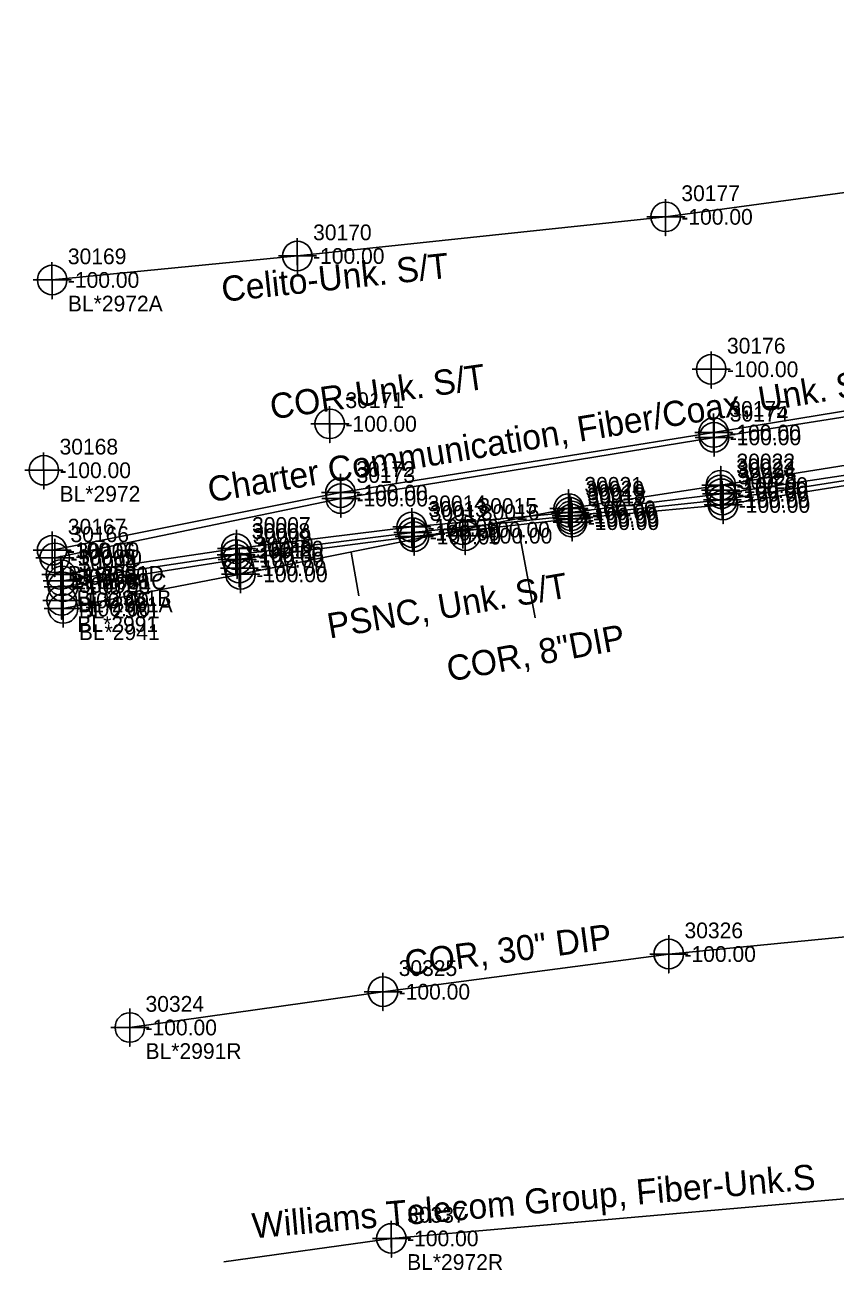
# Model space of a CAD drawing. Extents: x 2083698 to 2094313, y 743246 to 752873.
# Drawn here: x 2088697.7 to 2088826.4, y 744578.5 to 744776.3 of the extents above; entities that cross this region are included whole.
import ezdxf

# ---------------------------------------------------------------- set-up
doc = ezdxf.new("R2010")
doc.units = 0
for name, color, linetype in [('COGO Default Chain', 7, 'Continuous'), ('COGO Default Curve', 7, 'Continuous'), ('COGO Default Point Number', 7, 'Continuous'), ('Default Symbol CELL', 7, 'Continuous'), ('Default Symbol Cogo Number', 7, 'Continuous'), ('Exist Property Corner CELL', 7, 'Continuous'), ('Exist Property Line', 7, 'Continuous'), ('Exist Property Line Leader', 7, 'Continuous'), ('Exist Right of Way Easement Line', 7, 'Continuous'), ('Exist Right of Way Line', 7, 'Continuous'), ('Exist Right of Way Line Leader', 7, 'Continuous'), ('Exist Right of Way Line Text', 7, 'Continuous'), ('Exist Right of Way Width CELL', 7, 'Continuous'), ('Exist Utilities Gas UG Line SUE LOS B', 7, 'Continuous'), ('Exist Utilities Gas UG Line SUE LOS B Leader', 7, 'Continuous'), ('Exist Utilities Gas UG Line SUE LOS B Text', 7, 'Continuous'), ('Exist Utilities Telephone UG Conduit SUE LOS B', 7, 'Continuous'), ('Exist Utilities Telephone UG Conduit SUE LOS B Text', 7, 'Continuous'), ('Exist Utilities TV UG Cable SUE LOS B', 7, 'Continuous'), ('Exist Utilities TV UG Cable SUE LOS B Text', 7, 'Continuous'), ('Exist Utilities Water UG Line SUE LOS B', 7, 'Continuous'), ('Exist Utilities Water UG Line SUE LOS B Leader', 7, 'Continuous'), ('Exist Utilities Water UG Line SUE LOS B Text', 7, 'Continuous'), ('Old_Level_20', 7, 'Continuous'), ('Scratch_Level_2', 7, 'Continuous'), ('Scratch_Level_3', 7, 'Continuous')]:
    doc.layers.add(name, color=color, linetype=linetype)

msp = doc.modelspace()

# ---------------------------------------------------------------- linework, layer by layer
at = {"layer": 'COGO Default Curve'}
for points in [[(2088805.23, 744703.22), (2088811.23, 744703.22), (2088808.23, 744703.22), (2088808.23, 744706.22), (2088808.23, 744700.22)], [(2088781.07, 744699.51), (2088787.07, 744699.51), (2088784.07, 744699.51), (2088784.07, 744702.51), (2088784.07, 744696.51)], [(2088764.25, 744696.15), (2088770.25, 744696.15), (2088767.25, 744696.15), (2088767.25, 744699.15), (2088767.25, 744693.15)], [(2088728.97, 744689.05), (2088734.97, 744689.05), (2088731.97, 744689.05), (2088731.97, 744692.05), (2088731.97, 744686.05)], [(2088700.79, 744683.61), (2088706.79, 744683.61), (2088703.79, 744683.61), (2088703.79, 744686.61), (2088703.79, 744680.61)]]:
    msp.add_lwpolyline(points, dxfattribs=at)
for centre in [(2088808.23, 744703.22), (2088784.07, 744699.51), (2088767.25, 744696.15), (2088731.97, 744689.05), (2088703.79, 744683.61)]:
    msp.add_circle(centre, 2.34, dxfattribs=at)
at = {"layer": 'COGO Default Point Number'}
for points in [[(2088808.16, 744705.44), (2088808.16, 744699.44), (2088808.16, 744702.44), (2088811.16, 744702.44), (2088805.16, 744702.44)], [(2088784.61, 744700.34), (2088784.61, 744694.34), (2088784.61, 744697.34), (2088787.61, 744697.34), (2088781.61, 744697.34)], [(2088767.64, 744698.18), (2088767.64, 744692.18), (2088767.64, 744695.18), (2088770.64, 744695.18), (2088764.64, 744695.18)], [(2088731.76, 744693.04), (2088731.76, 744687.04), (2088731.76, 744690.04), (2088734.76, 744690.04), (2088728.76, 744690.04)], [(2088703.56, 744687.9), (2088703.56, 744681.9), (2088703.56, 744684.9), (2088706.56, 744684.9), (2088700.56, 744684.9)], [(2088799.97, 744631.73), (2088799.97, 744625.73), (2088799.97, 744628.73), (2088802.97, 744628.73), (2088796.97, 744628.73)], [(2088754.58, 744625.74), (2088754.58, 744619.74), (2088754.58, 744622.74), (2088757.58, 744622.74), (2088751.58, 744622.74)], [(2088714.38, 744620.06), (2088714.38, 744614.06), (2088714.38, 744617.06), (2088717.38, 744617.06), (2088711.38, 744617.06)]]:
    msp.add_lwpolyline(points, dxfattribs=at)
for centre in [(2088808.16, 744702.44), (2088784.61, 744697.34), (2088767.64, 744695.18), (2088731.76, 744690.04), (2088703.56, 744684.9), (2088799.97, 744628.73), (2088754.58, 744622.74), (2088714.38, 744617.06)]:
    msp.add_circle(centre, 2.34, dxfattribs=at)
at = {"layer": 'Exist Property Line Leader'}
for points in [[(2088807.09, 744714.57), (2088807.09, 744708.57), (2088807.09, 744711.57), (2088810.09, 744711.57), (2088804.09, 744711.57)], [(2088807.16, 744713.81), (2088807.16, 744707.81), (2088807.16, 744710.81), (2088810.16, 744710.81), (2088804.16, 744710.81)], [(2088747.83, 744705.02), (2088747.83, 744699.02), (2088747.83, 744702.02), (2088750.83, 744702.02), (2088744.83, 744702.02)], [(2088808.33, 744704.85), (2088808.33, 744698.85), (2088808.33, 744701.85), (2088811.33, 744701.85), (2088805.33, 744701.85)], [(2088747.9, 744704.08), (2088747.9, 744698.08), (2088747.9, 744701.08), (2088750.9, 744701.08), (2088744.9, 744701.08)], [(2088808.46, 744703.86), (2088808.46, 744697.86), (2088808.46, 744700.86), (2088811.46, 744700.86), (2088805.46, 744700.86)], [(2088808.59, 744703.07), (2088808.59, 744697.07), (2088808.59, 744700.07), (2088811.59, 744700.07), (2088805.59, 744700.07)], [(2088784.25, 744701.89), (2088784.25, 744695.89), (2088784.25, 744698.89), (2088787.25, 744698.89), (2088781.25, 744698.89)], [(2088784.46, 744701.35), (2088784.46, 744695.35), (2088784.46, 744698.35), (2088787.46, 744698.35), (2088781.46, 744698.35)], [(2088784.54, 744700.84), (2088784.54, 744694.84), (2088784.54, 744697.84), (2088787.54, 744697.84), (2088781.54, 744697.84)], [(2088759.15, 744699.57), (2088759.15, 744693.57), (2088759.15, 744696.57), (2088762.15, 744696.57), (2088756.15, 744696.57)], [(2088759.29, 744698.67), (2088759.29, 744692.67), (2088759.29, 744695.67), (2088762.29, 744695.67), (2088756.29, 744695.67)], [(2088759.52, 744698.04), (2088759.52, 744692.04), (2088759.52, 744695.04), (2088762.52, 744695.04), (2088756.52, 744695.04)], [(2088702.04, 744695.87), (2088702.04, 744689.87), (2088702.04, 744692.87), (2088705.04, 744692.87), (2088699.04, 744692.87)], [(2088702.46, 744694.66), (2088702.46, 744688.66), (2088702.46, 744691.66), (2088705.46, 744691.66), (2088699.46, 744691.66)], [(2088731.23, 744695.17), (2088731.23, 744689.17), (2088731.23, 744692.17), (2088734.23, 744692.17), (2088728.23, 744692.17)], [(2088731.3, 744696.13), (2088731.3, 744690.13), (2088731.3, 744693.13), (2088734.3, 744693.13), (2088728.3, 744693.13)], [(2088731.41, 744694.38), (2088731.41, 744688.38), (2088731.41, 744691.38), (2088734.41, 744691.38), (2088728.41, 744691.38)], [(2088703.43, 744692.01), (2088703.43, 744686.01), (2088703.43, 744689.01), (2088706.43, 744689.01), (2088700.43, 744689.01)], [(2088703.63, 744691.01), (2088703.63, 744685.01), (2088703.63, 744688.01), (2088706.63, 744688.01), (2088700.63, 744688.01)], [(2088703.78, 744690.07), (2088703.78, 744684.07), (2088703.78, 744687.07), (2088706.78, 744687.07), (2088700.78, 744687.07)]]:
    msp.add_lwpolyline(points, dxfattribs=at)
for centre in [(2088807.09, 744711.57), (2088807.16, 744710.81), (2088747.83, 744702.02), (2088747.9, 744701.08), (2088808.33, 744701.85), (2088808.46, 744700.86), (2088808.59, 744700.07), (2088784.25, 744698.89), (2088784.46, 744698.35), (2088759.15, 744696.57), (2088784.54, 744697.84), (2088759.29, 744695.67), (2088759.52, 744695.04), (2088702.04, 744692.87), (2088731.23, 744692.17), (2088731.3, 744693.13), (2088702.46, 744691.66), (2088731.41, 744691.38), (2088703.43, 744689.01), (2088703.63, 744688.01), (2088703.78, 744687.07)]:
    msp.add_circle(centre, 2.34, dxfattribs=at)
at = {"layer": 'Exist Right of Way Line Text'}
for points in [[(2088799.44, 744748.65), (2088799.47, 744742.84), (2088799.45, 744745.84), (2088802.47, 744745.84), (2088796.47, 744745.84)], [(2088740.96, 744742.43), (2088740.99, 744736.62), (2088740.97, 744739.62), (2088743.99, 744739.62), (2088737.99, 744739.62)], [(2088702.02, 744738.63), (2088702.05, 744732.81), (2088702.04, 744735.81), (2088705.05, 744735.81), (2088699.05, 744735.81)], [(2088806.68, 744724.43), (2088806.71, 744718.62), (2088806.69, 744721.62), (2088809.71, 744721.62), (2088803.71, 744721.62)], [(2088746.1, 744715.77), (2088746.13, 744709.96), (2088746.12, 744712.96), (2088749.13, 744712.96), (2088743.13, 744712.96)], [(2088700.69, 744708.4), (2088700.73, 744702.58), (2088700.71, 744705.58), (2088703.73, 744705.58), (2088697.73, 744705.58)], [(2088755.89, 744586.37), (2088755.92, 744580.55), (2088755.9, 744583.55), (2088758.92, 744583.55), (2088752.92, 744583.55)]]:
    msp.add_lwpolyline(points, dxfattribs=at)
for centre in [(2088799.47, 744745.84), (2088740.99, 744739.62), (2088702.05, 744735.81), (2088806.71, 744721.62), (2088746.13, 744712.96), (2088700.73, 744705.58), (2088755.92, 744583.55)]:
    msp.add_circle(centre, 2.34, dxfattribs=at)
at = {"layer": 'Exist Utilities Gas UG Line SUE LOS B'}
msp.add_lwpolyline([(2088703.79, 744683.61), (2088731.97, 744689.05), (2088767.25, 744696.15), (2088784.07, 744699.51), (2088808.23, 744703.22), (2088851.72, 744710.15), (2088919.38, 744720.91), (2088959.4, 744725.02), (2088998.2, 744732.43), (2089041.54, 744738.77), (2089058.17, 744738.44), (2089085.74, 744739.68), (2089120.94, 744742.92), (2089157.35, 744745.55), (2089188.64, 744747.1), (2089230.97, 744748.35)], dxfattribs=at)
at = {"layer": 'Exist Utilities Gas UG Line SUE LOS B Leader'}
msp.add_line((2088749.56, 744692.59), (2088750.76, 744685.63), dxfattribs=at)
at = {"layer": 'Exist Utilities Telephone UG Conduit SUE LOS B'}
msp.add_line((2088755.92, 744583.55), (2088729.29, 744579.84), dxfattribs=at)
for points in [[(2088702.05, 744735.81), (2088740.99, 744739.62), (2088799.47, 744745.84), (2088858.37, 744753.86), (2088900.69, 744757.91), (2088969.91, 744764.1), (2089006.12, 744768.74), (2089060.39, 744771.54), (2089067.8, 744773.53), (2089085.45, 744775.05), (2089094.04, 744776.33), (2089116.11, 744774.26), (2089145.2, 744771.18), (2089206.42, 744774.64)], [(2088755.92, 744583.55), (2088833.24, 744590.33), (2088875.76, 744592.79), (2088939.92, 744597.66), (2088985.84, 744602.18), (2089015.06, 744605.53), (2089062.08, 744606.85), (2089091.01, 744608.94), (2089111.77, 744613.91), (2089155.86, 744616.56), (2089208.81, 744616.63)]]:
    msp.add_lwpolyline(points, dxfattribs=at)
at = {"layer": 'Exist Utilities TV UG Cable SUE LOS B'}
for points in [[(2088702.04, 744692.87), (2088747.83, 744702.02), (2088807.09, 744711.57), (2088863.56, 744720.83), (2088917.68, 744727.61), (2088958.28, 744732.15), (2089001.43, 744738.44), (2089033.44, 744742.83), (2089063.64, 744746.68), (2089098.1, 744749.39), (2089140.66, 744750.1), (2089171.19, 744747.82), (2089189.01, 744749.64), (2089258.03, 744755.08), (2089315.76, 744756.78), (2089365.87, 744759.51), (2089403.13, 744760.57), (2089434.85, 744761.3)], [(2088702.46, 744691.66), (2088747.9, 744701.08), (2088807.16, 744710.81), (2088863.81, 744719.73), (2088917.8, 744726.57), (2088958.35, 744731.03), (2089001.3, 744737.54), (2089033.45, 744741.69), (2089063.64, 744745.88), (2089098.22, 744748.67), (2089140.71, 744748.82), (2089171.23, 744747.79), (2089188.81, 744748.61), (2089257.91, 744754.22), (2089315.56, 744755.79), (2089365.89, 744758.74), (2089403.23, 744759.85), (2089434.88, 744760.17)], [(2088703.78, 744687.07), (2088731.41, 744691.38), (2088759.52, 744695.04), (2088784.54, 744697.84), (2088808.59, 744700.07), (2088866.55, 744709.27), (2088919.81, 744716.01), (2088960.48, 744720.38), (2088999.19, 744725.11), (2089036.36, 744727.95), (2089087.5, 744732.4), (2089099.66, 744734.5), (2089122.23, 744736.49), (2089157.51, 744740.67), (2089189.18, 744742.99), (2089231.36, 744743.18), (2089273.93, 744744.61), (2089317.29, 744746.82), (2089364.91, 744746.95), (2089388.1, 744748.39), (2089405.44, 744748.61), (2089438.07, 744752.83), (2089439.47, 744753.63), (2089439.15, 744759.31)], [(2088703.43, 744689.01), (2088731.3, 744693.13), (2088759.15, 744696.57), (2088784.25, 744698.89), (2088808.33, 744701.85), (2088866.43, 744710.57), (2088919.75, 744717.38), (2088960, 744721.77), (2088998.61, 744727.59), (2089036.29, 744729.33), (2089087.19, 744733.64), (2089099.34, 744735.86), (2089120.95, 744740.19), (2089157.28, 744743.36), (2089188.75, 744744.93), (2089231.21, 744745.73)], [(2088703.63, 744688.01), (2088731.23, 744692.17), (2088759.29, 744695.67), (2088784.46, 744698.35), (2088808.46, 744700.86), (2088866.41, 744709.97), (2088919.74, 744716.65), (2088960.31, 744721.04), (2088999.04, 744726.61), (2089036.27, 744728.85), (2089087.46, 744733.02), (2089121.01, 744739.29), (2089157.33, 744742.62), (2089189.01, 744744.25), (2089231.48, 744744.21)]]:
    msp.add_lwpolyline(points, dxfattribs=at)
at = {"layer": 'Exist Utilities Water UG Line SUE LOS B'}
msp.add_lwpolyline([(2088714.38, 744617.06), (2088754.58, 744622.74), (2088799.97, 744628.73), (2088842.58, 744632.9), (2088888.84, 744638.07), (2088940.8, 744640.76), (2088987.71, 744643.85), (2089056.75, 744647.53), (2089102.19, 744649.72), (2089102.12, 744649.72), (2089117.41, 744649.78), (2089173.12, 744652.76), (2089225.31, 744654.58)], dxfattribs=at)
at = {"layer": 'Exist Utilities Water UG Line SUE LOS B Leader'}
msp.add_line((2088776.13, 744696.26), (2088778.75, 744682.14), dxfattribs=at)

# ---------------------------------------------------------------- texts
at = {"layer": 'COGO Default Chain'}
for p in [(2088810.73, 744701.97), (2088786.57, 744698.26), (2088769.75, 744694.9), (2088734.47, 744687.8), (2088706.29, 744682.36)]:
    msp.add_text('-100.00', height=2.5, dxfattribs=at).set_placement(p)
at = {"layer": 'Default Symbol CELL'}
for s, p in [('30175', (2088809.59, 744714.07)), ('30174', (2088809.66, 744713.31)), ('30172', (2088750.33, 744704.52)), ('30024', (2088810.83, 744704.35)), ('30173', (2088750.4, 744703.58)), ('30025', (2088810.96, 744703.36)), ('30026', (2088811.09, 744702.57)), ('30020', (2088786.75, 744701.39)), ('30019', (2088786.96, 744700.85)), ('30018', (2088787.04, 744700.34)), ('30014', (2088761.65, 744699.07)), ('30013', (2088761.79, 744698.17)), ('30012', (2088762.02, 744697.54)), ('30167', (2088704.54, 744695.37)), ('30166', (2088704.96, 744694.16)), ('30008', (2088733.73, 744694.67)), ('30007', (2088733.8, 744695.63)), ('30009', (2088733.91, 744693.88)), ('30006', (2088705.93, 744691.51)), ('30005', (2088706.13, 744690.51)), ('30004', (2088706.28, 744689.57))]:
    msp.add_text(s, height=2.5, dxfattribs=at).set_placement(p)
at = {"layer": 'Default Symbol Cogo Number'}
for p in [(2088809.59, 744710.32), (2088809.66, 744709.56), (2088750.33, 744700.77), (2088750.4, 744699.83), (2088810.83, 744700.6), (2088810.96, 744699.61), (2088811.09, 744698.82), (2088786.75, 744697.64), (2088786.96, 744697.1), (2088787.04, 744696.59), (2088761.65, 744695.32), (2088761.79, 744694.42), (2088733.8, 744691.88), (2088762.02, 744693.79), (2088704.54, 744691.62), (2088704.96, 744690.41), (2088733.73, 744690.92), (2088733.91, 744690.13), (2088705.93, 744687.76), (2088706.13, 744686.76), (2088706.28, 744685.82)]:
    msp.add_text('-100.00', height=2.5, dxfattribs=at).set_placement(p)
at = {"layer": 'Exist Property Corner CELL'}
for s, p in [('BL*2981D', (2088704.54, 744687.87)), ('BL*2981C', (2088704.96, 744686.66)), ('BL*2981B', (2088705.93, 744684.01)), ('BL*2981A', (2088706.13, 744683.01)), ('BL*2981', (2088706.28, 744682.07))]:
    msp.add_text(s, height=2.5, dxfattribs=at).set_placement(p)
at = {"layer": 'Exist Property Line'}
for p in [(2088810.66, 744701.19), (2088787.11, 744696.09), (2088770.14, 744693.93), (2088734.26, 744688.79), (2088706.06, 744683.65), (2088802.47, 744627.48), (2088757.08, 744621.49), (2088716.88, 744615.81)]:
    msp.add_text('-100.00', height=2.5, dxfattribs=at).set_placement(p)
at = {"layer": 'Exist Right of Way Easement Line'}
msp.add_text('BL*2941', height=2.5, dxfattribs=at).set_placement((2088706.29, 744678.61))
at = {"layer": 'Exist Right of Way Line'}
for s, p in [('30023', (2088810.66, 744704.94)), ('30017', (2088787.11, 744699.84)), ('30016', (2088770.14, 744697.68)), ('30010', (2088734.26, 744692.54)), ('30003', (2088706.06, 744687.4)), ('30326', (2088802.47, 744631.23)), ('30325', (2088757.08, 744625.24)), ('30324', (2088716.88, 744619.56))]:
    msp.add_text(s, height=2.5, dxfattribs=at).set_placement(p)
at = {"layer": 'Exist Right of Way Line Leader'}
for s, p in [('30177', (2088801.97, 744748.34)), ('30170', (2088743.49, 744742.12)), ('30169', (2088704.55, 744738.31)), ('30176', (2088809.21, 744724.12)), ('30171', (2088748.63, 744715.46)), ('30168', (2088703.23, 744708.08)), ('30337', (2088758.42, 744586.05))]:
    msp.add_text(s, height=2.5, dxfattribs=at).set_placement(p)
at = {"layer": 'Exist Right of Way Width CELL'}
for s, p in [('BL*2991', (2088706.06, 744679.9)), ('BL*2991R', (2088716.88, 744612.06))]:
    msp.add_text(s, height=2.5, dxfattribs=at).set_placement(p)
at = {"layer": 'Exist Utilities Gas UG Line SUE LOS B Text'}
msp.add_text('PSNC, Unk. S/T', height=4, rotation=9.7843, dxfattribs=at).set_placement((2088746.11, 744678.83))
at = {"layer": 'Exist Utilities Telephone UG Conduit SUE LOS B Text'}
for s, rotation, p in [('Celito-Unk. S/T', 6.0684, (2088729.15, 744732.33)), ('COR-Unk. S/T', 8.1378, (2088736.95, 744713.66)), ('Williams Telecom Group, Fiber-Unk.S', 5.0091, (2088733.97, 744583.55))]:
    msp.add_text(s, height=4, rotation=rotation, dxfattribs=at).set_placement(p)
at = {"layer": 'Exist Utilities TV UG Cable SUE LOS B Text'}
msp.add_text('Charter Communication, Fiber/Coax, Unk. S(2 Lines)', height=4, rotation=9.3145, dxfattribs=at).set_placement((2088727.11, 744700.48))
at = {"layer": 'Exist Utilities Water UG Line SUE LOS B Text'}
for s, rotation, p in [('COR, 8"DIP', 10.5441, (2088765.12, 744671.98)), ('COR, 30" DIP', 7.5084, (2088758.29, 744625.25))]:
    msp.add_text(s, height=4, rotation=rotation, dxfattribs=at).set_placement(p)
at = {"layer": 'Old_Level_20'}
for s, p in [('30022', (2088810.73, 744705.72)), ('30021', (2088786.57, 744702.01)), ('30015', (2088769.75, 744698.65)), ('30011', (2088734.47, 744691.55)), ('30002', (2088706.29, 744686.11))]:
    msp.add_text(s, height=2.5, dxfattribs=at).set_placement(p)
at = {"layer": 'Scratch_Level_2'}
for p in [(2088801.97, 744744.59), (2088743.49, 744738.37), (2088704.55, 744734.56), (2088809.21, 744720.37), (2088748.63, 744711.71), (2088703.23, 744704.33), (2088758.42, 744582.3)]:
    msp.add_text('-100.00', height=2.5, dxfattribs=at).set_placement(p)
at = {"layer": 'Scratch_Level_3'}
for s, p in [('BL*2972A', (2088704.55, 744730.81)), ('BL*2972', (2088703.23, 744700.58)), ('BL*2972R', (2088758.42, 744578.55))]:
    msp.add_text(s, height=2.5, dxfattribs=at).set_placement(p)

doc.saveas('drawing.dxf')
